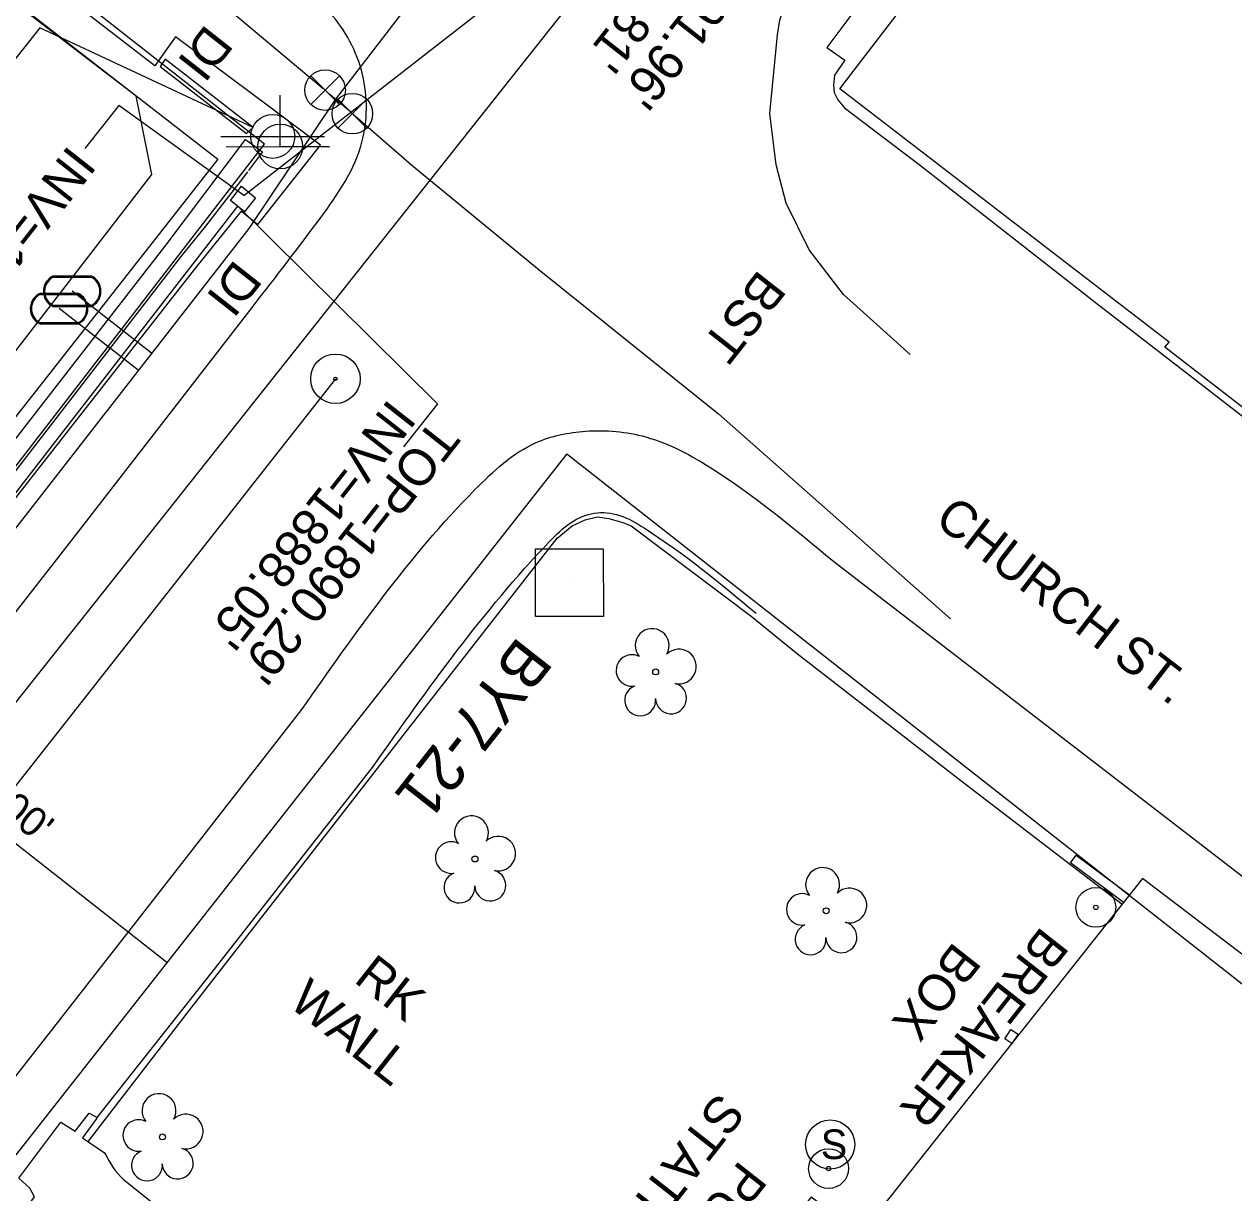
# Model space of a CAD drawing. Extents: x 553786 to 558838, y 502329 to 507342.
# Drawn here: x 558515.4 to 558647.9, y 506617.7 to 506745.7 of the extents above; entities that cross this region are included whole.
import ezdxf

# ---------------------------------------------------------------- set-up
doc = ezdxf.new("R2010")
doc.units = 0
for name, color, linetype in [('CTL Secondary Horizontal and Vertical Text', 7, 'Continuous'), ('Exist Building Text', 7, 'Continuous'), ('Exist Right of Way Width CELL', 7, 'Continuous'), ('Exist Roads EOP Text', 7, 'Continuous'), ('Exist Roads EOT Text', 7, 'Continuous'), ('Exist Structure Minor Drop Inlet', 7, 'Continuous'), ('Exist Structure Minor Drop Inlet Leader', 7, 'Continuous'), ('Exist Structure Minor Drop Inlet Text', 7, 'Continuous'), ('Exist Structure Minor Drop Inlet Top Elevation', 7, 'Continuous'), ('Exist Structure Minor Pipes CMP 12 Inch', 7, 'Continuous'), ('Exist Structure Minor Pipes CMP 12 Inch Invert', 7, 'Continuous'), ('Exist Structure Minor Pipes HDPE 8 Inch', 7, 'Continuous'), ('Exist Structure Minor Pipes HDPE 8 Inch Invert', 7, 'Continuous'), ('Exist Structure Minor Pipes HDPE 8 Inch Leader', 7, 'Continuous'), ('Exist Structure Minor Storm Sewer Manhole CELL', 7, 'Continuous'), ('Exist Utilities Other Located Object CELL', 7, 'Continuous'), ('Exist Utilities Other Located Object Text', 7, 'Continuous'), ('Exist Utilities Power Joint Use Telephone CELL', 7, 'Continuous'), ('Exist Utilities Sanitary Sewer Manhole Text', 7, 'Continuous'), ('Exist Utilities Sanitary Sewer UG Line', 7, 'Continuous'), ('Exist Utilities Sanitary Sewer UG Line Invert Elevation', 7, 'Continuous'), ('Exist Vegetation Tree CELL', 7, 'Continuous'), ('Prop Drainage Structure Catch Basin Grate 840 03E Label', 7, 'Continuous'), ('Prop Drainage Structure Drop Inlet Grate 2 Wide Slots and Sag Grates 840 22 CELL', 7, 'Continuous'), ('Prop Drainage Structure Drop Inlet Grate 840 16 Label', 7, 'Continuous'), ('Prop Drainage Structure Headwall CELL', 7, 'Continuous'), ('Prop Drainage Structure Pipe Alternate 18in', 7, 'Continuous'), ('Prop Drainage Structure Pipe Alternate 24in', 7, 'Continuous'), ('Prop Drainage Structure Pipe Alternate 36in', 7, 'Continuous'), ('Prop Drainage Structure Pipe RCP 15in Class III Label', 7, 'Continuous'), ('Prop Drainage Structure Pipe RCP 48in Class III Label', 7, 'Continuous'), ('Prop Drainage Structure Plot Symbol 50 Scale', 7, 'Continuous'), ('Prop Drainage Structure Tops and Inverts LABEL', 7, 'Continuous'), ('Prop Erosion Rip Rap Pad Outlet for Jurisdictional Stream CELL', 7, 'Continuous'), ('Prop Geopak Pavement Shape Independent', 7, 'Continuous'), ('Sheet Layout Plan Border', 7, 'Continuous')]:
    doc.layers.add(name, color=color, linetype=linetype)

# ---------------------------------------------------------------- blocks, each defined once
blk = doc.blocks.new('CTL SECONDARY HORIZONTAL AND VERTICAL')
at = {"layer": 'Prop Drainage Structure Pipe Alternate 18in'}
blk.add_line((0, 0), (0, 0), dxfattribs=at)
blk.add_lwpolyline([(-0.1043, 0.0004), (0.0005, 0.1052), (0.1055, 0.0002), (0.0007, -0.1047)], close=True, dxfattribs=at)
blk = doc.blocks.new('EXIST UTILITIES WATER VALVE')
at = {"layer": 'Prop Drainage Structure Drop Inlet Grate 2 Wide Slots and Sag Grates 840 22 CELL'}
blk.add_lwpolyline([(0.0315, 0.0315), (-0.0315, -0.0315), (0, 0), (0.0315, -0.0315), (-0.0315, 0.0315)], dxfattribs=at)
blk.add_circle((0, 0), 0.0445, dxfattribs=at)
blk = doc.blocks.new('EXIST UTILITIES WATER METER')
at = {"layer": 'Prop Drainage Structure Drop Inlet Grate 840 16 Label'}
blk.add_line((0, 0), (0, 0), dxfattribs=at)
for points in [[(-0.0408, 0.034), (0.0408, 0.034)], [(-0.0408, 0.0312), (0.0408, 0.0312)], [(0.0408, -0.0312), (-0.0413, -0.0312)], [(0.0408, -0.034), (-0.0413, -0.034)]]:
    blk.add_lwpolyline(points, dxfattribs=at)
for centre, radius, start, end in [((-0.0261, -0.0001), 0.0371, 113.178, 245.9794), ((-0.0259, -0.0001), 0.0347, 115.3009, 243.7824), ((0.0259, 0), 0.0371, 293.6483, 66.3084), ((0.0261, 0), 0.0345, 295.1272, 64.8728)]:
    blk.add_arc(centre, radius, start, end, dxfattribs=at)
blk = doc.blocks.new('EXIST SURVEY CENTERLINE POINT')
at = {"layer": 'Prop Drainage Structure Catch Basin Grate 840 03E Label'}
for radius in [0.0542, 0.00375]:
    blk.add_circle((0, 0), radius, dxfattribs=at)

msp = doc.modelspace()

# ---------------------------------------------------------------- linework, layer by layer
at = {"layer": 'Exist Right of Way Width CELL'}
msp.add_line((558531.02, 506642.9), (558512.58, 506657.39), dxfattribs=at)
at = {"layer": 'Exist Structure Minor Drop Inlet'}
for points in [[(558530.84, 506741.89), (558530.3, 506741.1), (558539.74, 506733.74), (558540.47, 506734.42), (558530.84, 506741.89)], [(558537.99, 506726.42), (558539.21, 506727.98), (558540.75, 506726.71), (558539.55, 506725.18), (558537.99, 506726.42)], [(558635.83, 506649.49), (558630.03, 506653.84), (558630.66, 506654.68), (558636.48, 506650.31)]]:
    msp.add_lwpolyline(points, dxfattribs=at)
msp.add_lwpolyline([(558623.61, 506634.04), (558622.83, 506634.55), (558623.5, 506635.56), (558624.28, 506635.05)], close=True, dxfattribs=at)
at = {"layer": 'Exist Structure Minor Drop Inlet Leader'}
for points in [[(558540.47, 506734.42), (558517.1, 506745.33), (558513.39, 506740.62)], [(558538.8, 506725.8), (558560.67, 506704.13), (558556.96, 506699.41)]]:
    msp.add_lwpolyline(points, dxfattribs=at)
at = {"layer": 'Exist Structure Minor Pipes CMP 12 Inch'}
msp.add_line((558460.07, 506624.1), (558538.8, 506725.8), dxfattribs=at)
at = {"layer": 'Exist Structure Minor Pipes HDPE 8 Inch'}
msp.add_line((558539.48, 506726.94), (558575.63, 506755.14), dxfattribs=at)
at = {"layer": 'Exist Structure Minor Pipes HDPE 8 Inch Leader'}
msp.add_lwpolyline([(558539.48, 506726.94), (558525.77, 506736.81), (558522.06, 506732.1)], dxfattribs=at)
at = {"layer": 'Exist Structure Minor Storm Sewer Manhole CELL'}
msp.add_circle((558603.7, 506622.97), 2.69, dxfattribs=at)
at = {"layer": 'Exist Utilities Other Located Object CELL'}
for centre, radius in [((558632.8, 506648.95), 2.18), ((558632.8, 506648.95), 0.24), ((558603.52, 506620.33), 2.18), ((558603.52, 506620.33), 0.24)]:
    msp.add_circle(centre, radius, dxfattribs=at)
at = {"layer": 'Exist Utilities Power Joint Use Telephone CELL'}
msp.add_line((558543.45, 506732.32), (558543.45, 506732.32), dxfattribs=at)
msp.add_lwpolyline([(558537.51, 506732.32), (558548.85, 506732.28), (558543.45, 506732.3), (558543.45, 506737.94)], dxfattribs=at)
msp.add_circle((558543.45, 506732.32), 2.45, dxfattribs=at)
at = {"layer": 'Exist Utilities Sanitary Sewer UG Line'}
msp.add_line((558576.07, 506749.1), (558394.19, 506519.79), dxfattribs=at)
at = {"layer": 'Exist Vegetation Tree CELL'}
for p, q in [((558584.58, 506674.75), (558584.58, 506674.75)), ((558564.78, 506654.25), (558564.78, 506654.25)), ((558603.26, 506648.58), (558603.26, 506648.58)), ((558530.55, 506623.8), (558530.55, 506623.8))]:
    msp.add_line(p, q, dxfattribs=at)
for centre in [(558584.58, 506674.75), (558564.78, 506654.25), (558603.26, 506648.58), (558530.55, 506623.8)]:
    msp.add_circle(centre, 0.326, dxfattribs=at)
for centre, radius, start, end in [((558584.2, 506677.63), 1.86, 330.1651, 219.7134), ((558581.98, 506674.91), 1.73, 62.6636, 279.3457), ((558587.13, 506675.34), 1.9, 257.1011, 134.1999), ((558582.88, 506671.63), 1.69, 111.5671, 6.231), ((558586.26, 506671.86), 1.7, 181.2822, 74.56), ((558564.4, 506657.12), 1.86, 330.1651, 219.7134), ((558567.33, 506654.84), 1.9, 257.1011, 134.1999), ((558562.18, 506654.41), 1.73, 62.6636, 279.3457), ((558563.08, 506651.13), 1.69, 111.5671, 6.231), ((558566.46, 506651.35), 1.7, 181.2822, 74.56), ((558602.87, 506651.45), 1.86, 330.1651, 219.7134), ((558605.81, 506649.16), 1.9, 257.1011, 134.1999), ((558600.65, 506648.73), 1.73, 62.6636, 279.3457), ((558604.93, 506645.68), 1.7, 181.2822, 74.56), ((558601.55, 506645.45), 1.69, 111.5671, 6.231), ((558530.17, 506626.68), 1.86, 330.1651, 219.7134), ((558533.1, 506624.39), 1.9, 257.1011, 134.1999), ((558527.95, 506623.96), 1.73, 62.6636, 279.3457), ((558528.85, 506620.68), 1.69, 111.5671, 6.231), ((558532.22, 506620.9), 1.7, 181.2822, 74.56)]:
    msp.add_arc(centre, radius, start, end, dxfattribs=at)
at = {"layer": 'Prop Drainage Structure Headwall CELL'}
for points in [[(558612.47, 506709.54), (558605.16, 506716.1), (558601.39, 506721.01), (558598.88, 506726.1), (558597.78, 506730.31), (558597.09, 506735.95), (558597.93, 506744.57), (558598.2, 506746.18), (558598.54, 506747.26), (558604.71, 506755.52)], [(558415.52, 506553.91), (558438.2, 506583.72), (558460.45, 506612.19), (558482.45, 506640.4), (558503.78, 506667.63), (558520.87, 506689.5), (558540.01, 506714.22)], [(558603.9, 506687), (558606.64, 506684.88), (558637.34, 506661.23), (558666.66, 506638.65), (558678.71, 506629.33)], [(558462.08, 506563.66), (558484.75, 506592.51), (558506.89, 506620.78), (558528.02, 506647.8), (558545.82, 506670.63)]]:
    msp.add_lwpolyline(points, dxfattribs=at)
for points in [[(558540.01, 506714.22), (558547.45, 506723.95), (558552.27, 506732.34), (558552.57, 506739.75), (558549.19, 506746.64), (558544.47, 506750.94), (558536.59, 506756.87)], [(558545.82, 506670.63), (558564.78, 506694.72), (558571.43, 506699.85), (558576.91, 506701.13), (558583.49, 506700.5), (558591.58, 506696.5), (558603.9, 506687)]]:
    msp.add_spline(points, degree=3, dxfattribs=at)
at = {"layer": 'Prop Drainage Structure Pipe Alternate 24in'}
for p, q in [((558548.75, 506738.16), (558551.13, 506736.17)), ((558529.36, 506709.68), (558520.66, 506716.46)), ((558527.9, 506707.8), (558519.23, 506714.56))]:
    msp.add_line(p, q, dxfattribs=at)
for points in [[(558515.95, 506764.47), (558536.21, 506748.72), (558548.15, 506738.67)], [(558566.79, 506759.48), (558559.91, 506751.05), (558549.49, 506737.49), (558540.01, 506723.33), (558508.52, 506682.95), (558503.44, 506676.44), (558479.42, 506644.46), (558460.69, 506619.18), (558440.3, 506594.57), (558416.81, 506564.51), (558410.68, 506554.7), (558406.89, 506548.58)], [(558551.69, 506735.65), (558557.85, 506730.26), (558571.83, 506718.79), (558591.48, 506703.04), (558616.88, 506680.57)]]:
    msp.add_lwpolyline(points, dxfattribs=at)
at = {"layer": 'Prop Drainage Structure Pipe Alternate 36in'}
for points in [[(558430.44, 506634.29), (558440.94, 506626.24), (558442.03, 506626.04), (558452.95, 506617.8), (558455.35, 506621.01), (558457.3, 506619.58), (558459.33, 506622.38), (558459.87, 506621.93), (558461.09, 506623.75), (558460.69, 506624.03), (558461.86, 506625.65), (558476.74, 506644.89), (558498.03, 506672.37), (558514.85, 506694.3), (558534.22, 506719.01), (558539.21, 506725.25), (558541, 506723.79), (558547.85, 506732.45), (558542.32, 506736.63), (558531.97, 506744.34), (558529.72, 506741.17), (558515.56, 506752.13)], [(558612.97, 506749.35), (558607.5, 506748.76), (558603.32, 506743.17), (558605.31, 506741.77)], [(558469.55, 506557.18), (558492.33, 506586.12), (558514.45, 506614.4), (558516.54, 506617.22), (558516.03, 506618.2), (558514.8, 506619.28), (558519.41, 506625.4), (558520.98, 506624.42), (558522.52, 506626.4), (558523.4, 506625.92), (558535.97, 506641.81), (558553.65, 506664.42)]]:
    msp.add_lwpolyline(points, dxfattribs=at)
msp.add_spline([(558553.65, 506664.42), (558572.88, 506688.96), (558575.32, 506691.13), (558577.85, 506692.14), (558580.61, 506691.9), (558583.32, 506690.52), (558595.6, 506681.17)], degree=3, dxfattribs=at)
at = {"layer": 'Prop Drainage Structure Pipe RCP 15in Class III Label'}
for p, q in [((558409.72, 506829.58), (558536.62, 506730.93)), ((558536.62, 506730.93), (558406.1, 506564.89)), ((558574.84, 506698.65), (558446.1, 506534.87)), ((558574.84, 506698.65), (558737.84, 506570.65))]:
    msp.add_line(p, q, dxfattribs=at)
at = {"layer": 'Prop Drainage Structure Pipe RCP 48in Class III Label'}
for p, q in [((558536.96, 506733.43), (558548.29, 506733.43)), ((558542.63, 506733.43), (558542.63, 506733.43))]:
    msp.add_line(p, q, dxfattribs=at)
msp.add_circle((558542.63, 506733.43), 2.41, dxfattribs=at)
at = {"layer": 'Prop Drainage Structure Plot Symbol 50 Scale'}
for points in [[(558498.63, 506703.87), (558505.65, 506698.55), (558526.44, 506725.4), (558529.39, 506729.26), (558527.67, 506737.83), (558512.84, 506749.24)], [(558605.31, 506741.77), (558604.18, 506740.13), (558604.06, 506739.03), (558604.15, 506738.24), (558604.53, 506737.42), (558605.28, 506736.57), (558613.6, 506730.24), (558632.9, 506715.12), (558644.68, 506706.02), (558661.17, 506693.25), (558679.82, 506678.59), (558689.63, 506671.05), (558703.29, 506660.51)], [(558512.52, 506694.55), (558510.96, 506695.8), (558530.94, 506721.55), (558539.66, 506733.08), (558541.49, 506731.73), (558539.97, 506729.69)], [(558523.35, 506625.85), (558521.79, 506623.7), (558524.21, 506622.07), (558524.46, 506621.63)], [(558526.61, 506618.87), (558529.56, 506616.5), (558547.18, 506602.75)]]:
    msp.add_lwpolyline(points, dxfattribs=at)
msp.add_ellipse((558531.65, 506625.05), major_axis=(-3.78, -7.03), ratio=0.9946, start_param=5.647713, end_param=6.091894, dxfattribs=at)
at = {"layer": 'Prop Drainage Structure Tops and Inverts LABEL'}
msp.add_lwpolyline([(558458.65, 506624.7), (558460.17, 506626.77), (558475.21, 506646.15), (558496.48, 506673.66), (558497.27, 506674.7), (558511.29, 506692.74), (558511.94, 506693.69), (558512.69, 506694.53), (558532.6, 506720.27), (558535.3, 506723.61), (558537.53, 506726.49), (558539.1, 506728.49), (558539.89, 506729.55)], dxfattribs=at)
at = {"layer": 'Prop Erosion Rip Rap Pad Outlet for Jurisdictional Stream CELL'}
for points in [[(558640.37, 506710.33), (558640.83, 506710.89), (558604.76, 506738.65), (558678.02, 506834.06), (558674.02, 506837.45), (558696.98, 506866.98), (558701.09, 506863.8), (558706.08, 506870.29), (558742.5, 506841.72), (558701.95, 506789.72), (558757.72, 506746.06), (558759.39, 506748.14), (558773.01, 506737.69), (558797.91, 506770.08), (558838.18, 506739.3), (558804.03, 506693.71), (558830.65, 506673.69), (558782.85, 506611.58), (558756.84, 506631.96), (558751.05, 506624.66)], [(558440.52, 506746.54), (558463.74, 506728.26), (558465.74, 506730.57), (558511.76, 506693.79), (558541.73, 506732.58), (558489.84, 506773.26), (558473.52, 506753.12), (558456.45, 506766.23)], [(558580.95, 506592.31), (558590.6, 506584.56), (558598.71, 506578.32), (558596.37, 506575.76), (558609.02, 506565.36), (558611.05, 506567.61), (558628.86, 506554.99), (558648.88, 506580.45), (558643.84, 506584.58), (558674.47, 506624.27), (558637.92, 506652.13), (558607.07, 506613.17), (558601.6, 506617.21)]]:
    msp.add_lwpolyline(points, close=True, dxfattribs=at)
for points in [[(558522.46, 506623.34), (558533.76, 506638.01), (558556.02, 506666.61), (558573.8, 506689.41), (558575.43, 506690.76), (558576.85, 506691.41), (558578.19, 506691.76), (558579.45, 506691.57), (558580.99, 506691.13)], [(558580.99, 506691.13), (558581.9, 506690.76), (558595.05, 506680.87), (558600.13, 506676.75)], [(558600.13, 506676.75), (558618.01, 506662.87), (558635.68, 506649.29)]]:
    msp.add_lwpolyline(points, dxfattribs=at)
at = {"layer": 'Sheet Layout Plan Border'}
msp.add_line((558549.5, 506706.87), (558252.67, 506329.25), dxfattribs=at)

# ---------------------------------------------------------------- block references
at = {"layer": 'Prop Drainage Structure Drop Inlet Grate 2 Wide Slots and Sag Grates 840 22 CELL', "xscale": 50, "yscale": 50}
for p in [(558548.36, 506738.5), (558551.35, 506735.92)]:
    msp.add_blockref('EXIST UTILITIES WATER VALVE', p, dxfattribs=at)
at = {"layer": 'Prop Drainage Structure Drop Inlet Grate 840 16 Label', "xscale": 50, "yscale": 50}
for p in [(558520.66, 506716.46), (558519.23, 506714.56)]:
    msp.add_blockref('EXIST UTILITIES WATER METER', p, dxfattribs=at)
at = {"layer": 'Prop Drainage Structure Pipe Alternate 18in', "xscale": 50, "yscale": 49.99999999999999, "rotation": 44.99999999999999}
msp.add_blockref('CTL SECONDARY HORIZONTAL AND VERTICAL', (558575.12, 506684.51), dxfattribs=at)
at = {"layer": 'Prop Geopak Pavement Shape Independent', "xscale": 50, "yscale": 50}
msp.add_blockref('EXIST SURVEY CENTERLINE POINT', (558549.5, 506706.87), dxfattribs=at)

# ---------------------------------------------------------------- texts
at = {"layer": 'CTL Secondary Horizontal and Vertical Text'}
msp.add_text('BY7-21', height=5, rotation=231.8306, dxfattribs=at).set_placement((558569.57, 506678.79))
at = {"layer": 'Exist Building Text'}
for s, p in [('RK', (558551.39, 506640.86)), ('WALL', (558544.23, 506638.22))]:
    msp.add_text(s, height=4, rotation=321.8306, dxfattribs=at).set_placement(p)
at = {"layer": 'Exist Right of Way Width CELL'}
msp.add_text("50.00'", height=3.2, rotation=321.8306, dxfattribs=at).set_placement((558507.89, 506663.01))
at = {"layer": 'Exist Roads EOP Text'}
msp.add_text('BST', height=4, rotation=231.8306, dxfattribs=at).set_placement((558595.92, 506718.96))
at = {"layer": 'Exist Roads EOT Text'}
msp.add_text('CHURCH ST.', height=4, rotation=322.3998, dxfattribs=at).set_placement((558614.97, 506691.09))
at = {"layer": 'Exist Structure Minor Drop Inlet Text'}
for p in [(558535.34, 506745.85), (558538.51, 506720.07)]:
    msp.add_text('DI', height=4, rotation=231.8306, dxfattribs=at).set_placement(p)
at = {"layer": 'Exist Structure Minor Drop Inlet Top Elevation'}
msp.add_text("TOP=1890.29'", height=4, rotation=231.8306, dxfattribs=at).set_placement((558560.18, 506702.63))
at = {"layer": 'Exist Structure Minor Pipes CMP 12 Inch Invert'}
msp.add_text("INV=1888.05'", height=4, rotation=231.8306, dxfattribs=at).set_placement((558555.39, 506704.8))
at = {"layer": 'Exist Structure Minor Pipes HDPE 8 Inch Invert'}
msp.add_text("INV=1889.23'", height=4, rotation=231.8306, dxfattribs=at).set_placement((558520.33, 506732.6))
at = {"layer": 'Exist Structure Minor Storm Sewer Manhole CELL'}
msp.add_text('S', height=3.25, dxfattribs=at).set_placement((558602.67, 506621.37))
at = {"layer": 'Exist Utilities Other Located Object Text'}
for s, p in [('BREAKER', (558626.88, 506646.99)), ('BOX', (558617.29, 506645.31)), ('STATION', (558591.45, 506628.85)), ('PUMP', (558593.83, 506621.36))]:
    msp.add_text(s, height=4, rotation=231.8306, dxfattribs=at).set_placement(p)
at = {"layer": 'Exist Utilities Sanitary Sewer Manhole Text'}
msp.add_text("TOP=1891.96'", height=4, rotation=231.8306, dxfattribs=at).set_placement((558601.97, 506765.6))
at = {"layer": 'Exist Utilities Sanitary Sewer UG Line Invert Elevation'}
msp.add_text("INV=1883.81'", height=4, rotation=231.8306, dxfattribs=at).set_placement((558596.95, 506767.98))

doc.saveas('drawing.dxf')
